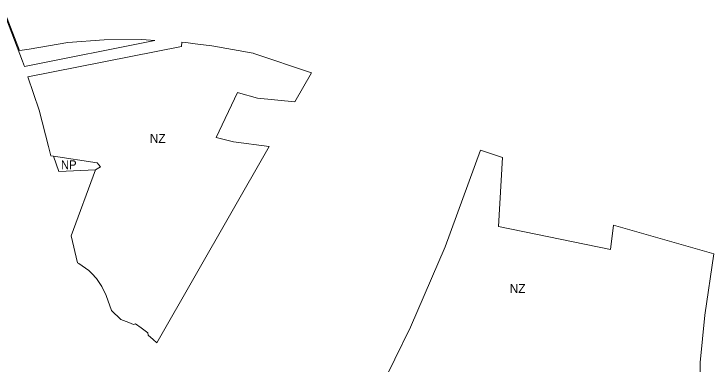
# Model space of a CAD drawing. Extents: x -650451 to -642268, y -1075216 to -1066610.
# Drawn here: x -647692 to -646745, y -1067721 to -1067247 of the extents above; entities that cross this region are included whole.
import ezdxf

# ---------------------------------------------------------------- set-up
doc = ezdxf.new("R2010")
doc.units = 0
doc.header["$LTSCALE"] = 4.8
doc.layers.add('46', color=7, linetype='Continuous', lineweight=13)
doc.layers.add('48', color=7, linetype='Continuous', lineweight=13)
doc.layers.add('62', color=7, linetype='Continuous')

msp = doc.modelspace()

# ---------------------------------------------------------------- linework, layer by layer
at = {"layer": '46'}
for points in [[(-647812.21, -1067264.51), (-647811.2, -1067264.34), (-647703.83, -1067246.85), (-647684.69, -1067296.31), (-647681.48, -1067295.77), (-647671.98, -1067294.15), (-647619.38, -1067285.2), (-647570.47, -1067281.95), (-647519.4, -1067281.47), (-647501.968, -1067282.642)], [(-647501.968, -1067282.642), (-647678.21, -1067317.562), (-647680.64, -1067310.37), (-647702.42, -1067253.98), (-647809.02, -1067276.271), (-647812.21, -1067264.51)], [(-647638.68, -1067439.06), (-647642.686, -1067438.46), (-647645.78, -1067425.81), (-647658.13, -1067376.99), (-647673.367, -1067331.895), (-647465.699, -1067290.747), (-647465.203, -1067285.115)], [(-647465.203, -1067285.115), (-647459.92, -1067285.47), (-647447.29, -1067287.1), (-647424.4, -1067290.04), (-647368.76, -1067299.86), (-647367.64, -1067300.23), (-647289.924, -1067326.309), (-647312.383, -1067365.484)], [(-647312.383, -1067365.484), (-647363.03, -1067360.72), (-647388.69, -1067353.22), (-647390.02, -1067352.83), (-647418.82, -1067413.95), (-647395.37, -1067419.62), (-647346.944, -1067425.768), (-647499.095, -1067691.163)], [(-647210.537, -1067778.594), (-647198.088, -1067756.5), (-647155.592, -1067670.17), (-647108.971, -1067561.55), (-647061.252, -1067430.908)], [(-647061.252, -1067430.908), (-647031.34, -1067440.67), (-647036.59, -1067534.22), (-646885.13, -1067564.9), (-646881.01, -1067532.23), (-646745.14, -1067570.84), (-646757.65, -1067653.67), (-646763.84, -1067717.63), (-646763.65, -1067767.79)], [(-647582.2, -1067457.65), (-647575.39, -1067453.43), (-647579.8, -1067447.89), (-647638.68, -1067439.06)], [(-647606.559, -1067583.309), (-647614.75, -1067546.53), (-647582.2, -1067457.65)], [(-647499.095, -1067691.163), (-647503.97, -1067686.73), (-647510.6, -1067680.86), (-647511.24, -1067677.53), (-647520.13, -1067671.13), (-647527.76, -1067665.65), (-647530.82, -1067666.65), (-647536.83, -1067663.64), (-647547.663, -1067659.519), (-647560.187, -1067647.458), (-647567.744, -1067627.24), (-647573.605, -1067614.951), (-647580.539, -1067604.432), (-647586.864, -1067597.411), (-647591.227, -1067593.613), (-647604.415, -1067584.047), (-647606.559, -1067583.309)]]:
    msp.add_lwpolyline(points, dxfattribs=at)
at = {"layer": '48'}
for points in [[(-647638.68, -1067439.06), (-647579.8, -1067447.89), (-647575.39, -1067453.43), (-647582.2, -1067457.65)], [(-647582.2, -1067457.65), (-647631.59, -1067459.72), (-647638.68, -1067439.06)]]:
    msp.add_lwpolyline(points, dxfattribs=at)

# ---------------------------------------------------------------- texts
at = {"layer": '62'}
for p in [(-647508.516, -1067420.956), (-647021.557, -1067623.893)]:
    msp.add_text('NZ', height=12, dxfattribs=at).set_placement(p)
at = {"layer": '62', "width": 0.95}
msp.add_text('NP', height=12, dxfattribs=at).set_placement((-647628.817, -1067456.589))

doc.saveas('drawing.dxf')
